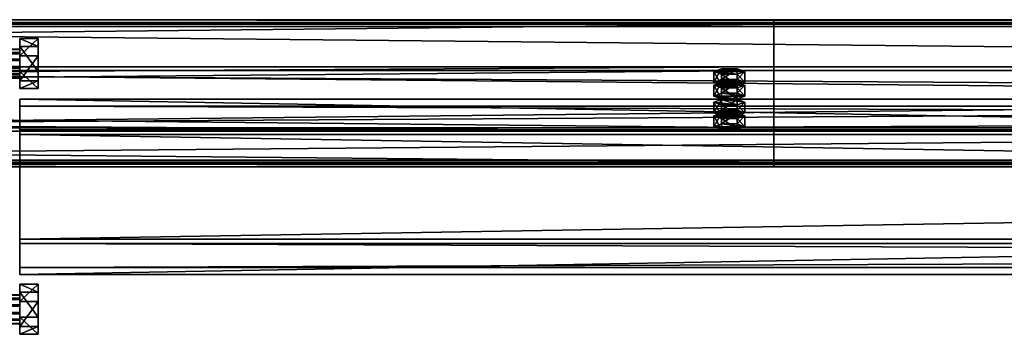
# Model space of a CAD drawing. Header units: millimetres. Extents: x -333 to 67333, y -930 to 39730.
# Tile 484 of 656: x 22390 to 23056, y 13624 to 13837. Entities that reach past the tile are written whole.
import ezdxf

# ---------------------------------------------------------------- set-up
doc = ezdxf.new("R2010")
doc.units = ezdxf.units.MM
for name, color, linetype in [('13', 7, 'Continuous'), ('5', 7, 'Continuous'), ('95', 7, 'Continuous')]:
    doc.layers.add(name, color=color, linetype=linetype)

msp = doc.modelspace()

# ---------------------------------------------------------------- meshes
at = {"layer": '13', "color": 30}
mesh = msp.add_polyface(dxfattribs=at)
corners = [(22900.01, 13834.19, 6372.77), (22900.01, 13761.8, 6357.38), (16100.01, 13761.8, 6357.38), (16100.01, 13834.19, 6372.77), (22900.01, 13802.97, 6163.71), (16100.01, 13802.97, 6163.71), (22900.01, 13742.32, 6150.82), (16100.01, 13742.32, 6150.82), (22900.01, 13739.62, 6163.54), (16100.01, 13739.62, 6163.54), (22900.01, 13737.67, 6163.12), (16100.01, 13737.67, 6163.12), (22900.01, 13740.78, 6148.45), (16100.01, 13740.78, 6148.45), (22900.01, 13805.34, 6162.17), (16100.01, 13805.34, 6162.17), (22900.01, 13764.18, 6355.84), (16100.01, 13764.18, 6355.84), (22900.01, 13832.65, 6370.4), (16100.01, 13832.65, 6370.4), (22900.01, 13835.35, 6357.68), (16100.01, 13835.35, 6357.68), (22900.01, 13837.31, 6358.1), (16100.01, 13837.31, 6358.1)]
mesh.append_faces([[corners[k] for k in face] for face in [(0, 2, 3, 3), (1, 5, 2, 2), (4, 7, 5, 5), (6, 9, 7, 7), (8, 11, 9, 9), (10, 13, 11, 11), (12, 15, 13, 13), (14, 17, 15, 15), (16, 19, 17, 17), (18, 21, 19, 19), (20, 23, 21, 21), (22, 3, 23, 23), (8, 12, 10, 10), (20, 0, 22, 22), (13, 9, 11, 11)]], dxfattribs={"vtx0": -1, "color": 30})
mesh.append_faces([[corners[k] for k in face] for face in [(12, 6, 14, 14), (14, 1, 16, 16), (16, 0, 18, 18), (18, 0, 20, 20), (3, 19, 23, 23), (19, 2, 17, 17), (17, 2, 15, 15), (15, 5, 13, 13)]], dxfattribs={"vtx0": -1, "vtx1": -1, "color": 30})
mesh.append_faces([[corners[k] for k in face] for face in [(12, 8, 6, 6), (14, 6, 4, 4), (14, 4, 1, 1), (16, 1, 0, 0), (19, 3, 2, 2), (15, 2, 5, 5), (13, 5, 7, 7), (13, 7, 9, 9)]], dxfattribs={"vtx0": -1, "vtx2": -1, "vtx3": -1, "color": 30})
mesh.append_faces([[corners[k] for k in face] for face in [(21, 23, 19, 19)]], dxfattribs={"vtx1": -1, "color": 30})
mesh.append_faces([[corners[k] for k in face] for face in [(0, 1, 2, 2), (1, 4, 5, 5), (4, 6, 7, 7), (6, 8, 9, 9), (8, 10, 11, 11), (10, 12, 13, 13), (12, 14, 15, 15), (14, 16, 17, 17), (16, 18, 19, 19), (18, 20, 21, 21), (20, 22, 23, 23), (22, 0, 3, 3)]], dxfattribs={"vtx2": -1, "vtx3": -1, "color": 30})
mesh = msp.add_polyface(dxfattribs=at)
corners = [(28500.01, 13834.19, 6372.77), (28500.01, 13761.8, 6357.38), (21700.01, 13761.8, 6357.38), (21700.01, 13834.19, 6372.77), (28500.01, 13802.97, 6163.71), (21700.01, 13802.97, 6163.71), (28500.01, 13742.32, 6150.82), (21700.01, 13742.32, 6150.82), (28500.01, 13739.62, 6163.54), (21700.01, 13739.62, 6163.54), (28500.01, 13737.67, 6163.12), (21700.01, 13737.67, 6163.12), (28500.01, 13740.78, 6148.45), (21700.01, 13740.78, 6148.45), (28500.01, 13805.34, 6162.17), (21700.01, 13805.34, 6162.17), (28500.01, 13764.18, 6355.84), (21700.01, 13764.18, 6355.84), (28500.01, 13832.65, 6370.4), (21700.01, 13832.65, 6370.4), (28500.01, 13835.35, 6357.68), (21700.01, 13835.35, 6357.68), (28500.01, 13837.31, 6358.1), (21700.01, 13837.31, 6358.1)]
mesh.append_faces([[corners[k] for k in face] for face in [(0, 2, 3, 3), (1, 5, 2, 2), (4, 7, 5, 5), (6, 9, 7, 7), (8, 11, 9, 9), (10, 13, 11, 11), (12, 15, 13, 13), (14, 17, 15, 15), (16, 19, 17, 17), (18, 21, 19, 19), (20, 23, 21, 21), (22, 3, 23, 23), (18, 22, 20, 20), (8, 12, 10, 10), (13, 9, 11, 11)]], dxfattribs={"vtx0": -1, "color": 30})
mesh.append_faces([[corners[k] for k in face] for face in [(1, 16, 4, 4), (16, 0, 18, 18), (22, 18, 0, 0), (12, 6, 14, 14), (3, 19, 23, 23), (19, 2, 17, 17), (17, 2, 15, 15), (15, 5, 13, 13)]], dxfattribs={"vtx0": -1, "vtx1": -1, "color": 30})
mesh.append_faces([[corners[k] for k in face] for face in [(16, 1, 0, 0), (4, 16, 14, 14), (12, 8, 6, 6), (14, 6, 4, 4), (19, 3, 2, 2), (15, 2, 5, 5), (13, 5, 7, 7), (13, 7, 9, 9)]], dxfattribs={"vtx0": -1, "vtx2": -1, "vtx3": -1, "color": 30})
mesh.append_faces([[corners[k] for k in face] for face in [(21, 23, 19, 19)]], dxfattribs={"vtx1": -1, "color": 30})
mesh.append_faces([[corners[k] for k in face] for face in [(0, 1, 2, 2), (1, 4, 5, 5), (4, 6, 7, 7), (6, 8, 9, 9), (8, 10, 11, 11), (10, 12, 13, 13), (12, 14, 15, 15), (14, 16, 17, 17), (16, 18, 19, 19), (18, 20, 21, 21), (20, 22, 23, 23), (22, 0, 3, 3)]], dxfattribs={"vtx2": -1, "vtx3": -1, "color": 30})
at = {"layer": '5', "color": 131}
mesh = msp.add_polyface(dxfattribs=at)
corners = [(22389.97, 13688.8, 6008.63), (22389.97, 13778.79, 6027.75), (27809.96, 13778.79, 6027.75), (27809.96, 13688.8, 6008.63), (22389.97, 13759.67, 6117.74), (27809.96, 13759.67, 6117.74), (22389.97, 13669.68, 6098.62), (27809.96, 13669.68, 6098.62), (22389.97, 13685.72, 6003.88), (22389.97, 13664.93, 6101.7), (27809.96, 13664.93, 6101.7), (27809.96, 13685.72, 6003.88), (22389.97, 13762.75, 6122.49), (27809.96, 13762.75, 6122.49), (22389.97, 13783.54, 6024.67), (27809.96, 13783.54, 6024.67)]
mesh.append_faces([[corners[k] for k in face] for face in [(0, 2, 3, 3), (1, 5, 2, 2), (4, 7, 5, 5), (6, 3, 7, 7), (8, 10, 11, 11), (9, 13, 10, 10), (12, 15, 13, 13), (14, 11, 15, 15)]], dxfattribs={"vtx0": -1, "color": 131})
mesh.append_faces([[corners[k] for k in face] for face in [(8, 6, 9, 9), (6, 8, 0, 0), (0, 8, 1, 1), (12, 4, 14, 14), (4, 9, 6, 6), (11, 3, 15, 15), (3, 10, 7, 7), (7, 10, 5, 5), (15, 2, 13, 13), (2, 15, 3, 3), (13, 5, 10, 10)]], dxfattribs={"vtx0": -1, "vtx1": -1, "color": 131})
mesh.append_faces([[corners[k] for k in face] for face in [(1, 8, 14, 14), (4, 12, 9, 9), (14, 4, 1, 1), (3, 11, 10, 10), (13, 2, 5, 5)]], dxfattribs={"vtx0": -1, "vtx2": -1, "vtx3": -1, "color": 131})
mesh.append_faces([[corners[k] for k in face] for face in [(0, 1, 2, 2), (1, 4, 5, 5), (4, 6, 7, 7), (6, 0, 3, 3), (8, 9, 10, 10), (9, 12, 13, 13), (12, 14, 15, 15), (14, 8, 11, 11)]], dxfattribs={"vtx2": -1, "vtx3": -1, "color": 131})
at = {"layer": '95', "color": 7}
mesh = msp.add_polyface(dxfattribs=at)
corners = [(22209.97, 13651.08, 6047.59), (22209.97, 13650.81, 6042.42), (22389.97, 13650.81, 6042.42), (22389.97, 13651.08, 6047.59), (22209.97, 13647.99, 6038.08), (22389.97, 13647.99, 6038.08), (22209.97, 13643.38, 6035.73), (22389.97, 13643.38, 6035.73), (22209.97, 13638.21, 6036), (22389.97, 13638.21, 6036), (22209.97, 13633.87, 6038.82), (22389.97, 13633.87, 6038.82), (22209.97, 13631.52, 6043.43), (22389.97, 13631.52, 6043.43), (22209.97, 13631.79, 6048.6), (22389.97, 13631.79, 6048.6), (22209.97, 13634.61, 6052.94), (22389.97, 13634.61, 6052.94), (22209.97, 13639.22, 6055.29), (22389.97, 13639.22, 6055.29), (22209.97, 13644.39, 6055.02), (22389.97, 13644.39, 6055.02), (22209.97, 13648.73, 6052.2), (22389.97, 13648.73, 6052.2), (22389.97, 13658.24, 6049.11), (22389.97, 13652.89, 6032.64), (22402.47, 13652.89, 6032.64), (22402.47, 13658.24, 6049.11), (22389.97, 13635.95, 6029.04), (22402.47, 13635.95, 6029.04), (22389.97, 13624.36, 6041.91), (22402.47, 13624.36, 6041.91), (22389.97, 13629.71, 6058.39), (22402.47, 13629.71, 6058.39), (22389.97, 13646.65, 6061.99), (22402.47, 13646.65, 6061.99), (22197.47, 13658.24, 6049.11), (22197.47, 13652.89, 6032.64), (22209.97, 13652.89, 6032.64), (22209.97, 13658.24, 6049.11), (22197.47, 13635.95, 6029.04), (22209.97, 13635.95, 6029.04), (22197.47, 13624.36, 6041.91), (22209.97, 13624.36, 6041.91), (22197.47, 13629.71, 6058.39), (22209.97, 13629.71, 6058.39), (22197.47, 13646.65, 6061.99), (22209.97, 13646.65, 6061.99), (22209.97, 13817.37, 6082.94), (22209.97, 13817.1, 6077.77), (22389.97, 13817.1, 6077.77), (22389.97, 13817.37, 6082.94), (22209.97, 13814.28, 6073.43), (22389.97, 13814.28, 6073.43), (22209.97, 13809.67, 6071.08), (22389.97, 13809.67, 6071.08), (22209.97, 13804.5, 6071.35), (22389.97, 13804.5, 6071.35), (22209.97, 13800.16, 6074.17), (22389.97, 13800.16, 6074.17), (22209.97, 13797.81, 6078.78), (22389.97, 13797.81, 6078.78), (22209.97, 13798.08, 6083.95), (22389.97, 13798.08, 6083.95), (22209.97, 13800.9, 6088.29), (22389.97, 13800.9, 6088.29), (22209.97, 13805.51, 6090.64), (22389.97, 13805.51, 6090.64), (22209.97, 13810.68, 6090.37), (22389.97, 13810.68, 6090.37), (22209.97, 13815.02, 6087.55), (22389.97, 13815.02, 6087.55), (22389.97, 13824.53, 6084.46), (22389.97, 13819.18, 6067.99), (22402.47, 13819.18, 6067.99), (22402.47, 13824.53, 6084.46), (22389.97, 13802.24, 6064.38), (22402.47, 13802.24, 6064.38), (22389.97, 13790.65, 6077.26), (22402.47, 13790.65, 6077.26), (22389.97, 13796, 6093.73), (22402.47, 13796, 6093.73), (22389.97, 13812.94, 6097.33), (22402.47, 13812.94, 6097.33), (22197.47, 13824.53, 6084.46), (22197.47, 13819.18, 6067.99), (22209.97, 13819.18, 6067.99), (22209.97, 13824.53, 6084.46), (22197.47, 13802.24, 6064.38), (22209.97, 13802.24, 6064.38), (22197.47, 13790.65, 6077.26), (22209.97, 13790.65, 6077.26), (22197.47, 13796, 6093.73), (22209.97, 13796, 6093.73), (22197.47, 13812.94, 6097.33), (22209.97, 13812.94, 6097.33)]
mesh.append_faces([[corners[k] for k in face] for face in [(0, 2, 3, 3), (1, 5, 2, 2), (4, 7, 5, 5), (6, 9, 7, 7), (8, 11, 9, 9), (10, 13, 11, 11), (12, 15, 13, 13), (14, 17, 15, 15), (16, 19, 17, 17), (18, 21, 19, 19), (20, 23, 21, 21), (22, 3, 23, 23), (4, 8, 6, 6), (16, 20, 18, 18), (21, 17, 19, 19), (9, 5, 7, 7), (24, 26, 27, 27), (25, 29, 26, 26), (28, 31, 29, 29), (30, 33, 31, 31), (32, 35, 33, 33), (34, 27, 35, 35), (25, 30, 28, 28), (32, 24, 34, 34), (27, 33, 35, 35), (31, 26, 29, 29), (36, 38, 39, 39), (37, 41, 38, 38), (40, 43, 41, 41), (42, 45, 43, 43), (44, 47, 45, 45), (46, 39, 47, 47), (37, 42, 40, 40), (44, 36, 46, 46), (39, 45, 47, 47), (43, 38, 41, 41), (48, 50, 51, 51), (49, 53, 50, 50), (52, 55, 53, 53), (54, 57, 55, 55), (56, 59, 57, 57), (58, 61, 59, 59), (60, 63, 61, 61), (62, 65, 63, 63), (64, 67, 65, 65), (66, 69, 67, 67), (68, 71, 69, 69), (70, 51, 71, 71), (52, 56, 54, 54), (64, 68, 66, 66), (71, 67, 69, 69), (57, 53, 55, 55), (72, 74, 75, 75), (73, 77, 74, 74), (76, 79, 77, 77), (78, 81, 79, 79), (80, 83, 81, 81), (82, 75, 83, 83), (73, 78, 76, 76), (80, 72, 82, 82), (75, 81, 83, 83), (79, 74, 77, 77), (84, 86, 87, 87), (85, 89, 86, 86), (88, 91, 89, 89), (90, 93, 91, 91), (92, 95, 93, 93), (94, 87, 95, 95), (85, 90, 88, 88), (92, 84, 94, 94), (87, 93, 95, 95), (91, 86, 89, 89)]], dxfattribs={"vtx0": -1, "color": 7})
mesh.append_faces([[corners[k] for k in face] for face in [(8, 4, 10, 10), (10, 1, 12, 12), (12, 0, 14, 14), (14, 22, 16, 16), (17, 23, 15, 15), (15, 3, 13, 13), (13, 5, 11, 11), (11, 5, 9, 9), (30, 24, 32, 32), (33, 26, 31, 31), (42, 37, 44, 44), (45, 39, 43, 43), (56, 52, 58, 58), (58, 49, 60, 60), (60, 48, 62, 62), (62, 70, 64, 64), (67, 71, 65, 65), (65, 71, 63, 63), (63, 51, 61, 61), (61, 50, 59, 59), (59, 53, 57, 57), (78, 72, 80, 80), (81, 74, 79, 79), (90, 85, 92, 92), (93, 86, 91, 91)]], dxfattribs={"vtx0": -1, "vtx1": -1, "color": 7})
mesh.append_faces([[corners[k] for k in face] for face in [(10, 4, 1, 1), (12, 1, 0, 0), (14, 0, 22, 22), (16, 22, 20, 20), (17, 21, 23, 23), (15, 23, 3, 3), (13, 3, 2, 2), (13, 2, 5, 5), (30, 25, 24, 24), (33, 27, 26, 26), (44, 37, 36, 36), (43, 39, 38, 38), (58, 52, 49, 49), (60, 49, 48, 48), (62, 48, 70, 70), (64, 70, 68, 68), (63, 71, 51, 51), (61, 51, 50, 50), (59, 50, 53, 53), (78, 73, 72, 72), (81, 75, 74, 74), (92, 85, 84, 84), (93, 87, 86, 86)]], dxfattribs={"vtx0": -1, "vtx2": -1, "vtx3": -1, "color": 7})
mesh.append_faces([[corners[k] for k in face] for face in [(0, 1, 2, 2), (1, 4, 5, 5), (4, 6, 7, 7), (6, 8, 9, 9), (8, 10, 11, 11), (10, 12, 13, 13), (12, 14, 15, 15), (14, 16, 17, 17), (16, 18, 19, 19), (18, 20, 21, 21), (20, 22, 23, 23), (22, 0, 3, 3), (24, 25, 26, 26), (25, 28, 29, 29), (28, 30, 31, 31), (30, 32, 33, 33), (32, 34, 35, 35), (34, 24, 27, 27), (36, 37, 38, 38), (37, 40, 41, 41), (40, 42, 43, 43), (42, 44, 45, 45), (44, 46, 47, 47), (46, 36, 39, 39), (48, 49, 50, 50), (49, 52, 53, 53), (52, 54, 55, 55), (54, 56, 57, 57), (56, 58, 59, 59), (58, 60, 61, 61), (60, 62, 63, 63), (62, 64, 65, 65), (64, 66, 67, 67), (66, 68, 69, 69), (68, 70, 71, 71), (70, 48, 51, 51), (72, 73, 74, 74), (73, 76, 77, 77), (76, 78, 79, 79), (78, 80, 81, 81), (80, 82, 83, 83), (82, 72, 75, 75), (84, 85, 86, 86), (85, 88, 89, 89), (88, 90, 91, 91), (90, 92, 93, 93), (92, 94, 95, 95), (94, 84, 87, 87)]], dxfattribs={"vtx2": -1, "vtx3": -1, "color": 7})
at = {"layer": '95', "color": 20}
mesh = msp.add_polyface(dxfattribs=at)
corners = [(22864.01, 13772.2, 6308.48), (22864.81, 13772.82, 6305.54), (22864.81, 13774.78, 6305.96), (22864.01, 13774.16, 6308.89), (22867.01, 13773.28, 6303.39), (22867.01, 13775.24, 6303.81), (22870.01, 13773.45, 6302.61), (22870.01, 13775.4, 6303.02), (22873.01, 13773.28, 6303.39), (22873.01, 13775.24, 6303.81), (22875.21, 13772.82, 6305.54), (22875.21, 13774.78, 6305.96), (22876.01, 13772.2, 6308.48), (22876.01, 13774.16, 6308.89), (22875.21, 13771.58, 6311.41), (22875.21, 13773.53, 6311.83), (22873.01, 13771.12, 6313.56), (22873.01, 13773.08, 6313.98), (22870.01, 13770.95, 6314.35), (22870.01, 13772.91, 6314.76), (22867.01, 13771.12, 6313.56), (22867.01, 13773.08, 6313.98), (22864.81, 13771.58, 6311.41), (22864.81, 13773.53, 6311.83), (22859.62, 13774.16, 6308.89), (22864.81, 13776.03, 6300.09), (22864.81, 13783.36, 6301.65), (22859.62, 13781.49, 6310.45), (22875.21, 13776.03, 6300.09), (22875.21, 13783.36, 6301.65), (22880.4, 13774.16, 6308.89), (22880.4, 13781.49, 6310.45), (22875.21, 13772.28, 6317.7), (22875.21, 13779.62, 6319.26), (22864.81, 13772.28, 6317.7), (22864.81, 13779.62, 6319.26), (22859.62, 13764.86, 6306.92), (22864.81, 13766.73, 6298.11), (22864.81, 13774.07, 6299.67), (22859.62, 13772.2, 6308.48), (22875.21, 13766.73, 6298.11), (22875.21, 13774.07, 6299.67), (22880.4, 13764.86, 6306.92), (22880.4, 13772.2, 6308.48), (22875.21, 13762.99, 6315.72), (22875.21, 13770.33, 6317.28), (22864.81, 13762.99, 6315.72), (22864.81, 13770.33, 6317.28), (22864.01, 13792.99, 6210.66), (22864.81, 13793.61, 6207.73), (22864.81, 13795.57, 6208.14), (22864.01, 13794.95, 6211.08), (22867.01, 13794.07, 6205.58), (22867.01, 13796.03, 6206), (22870.01, 13794.24, 6204.79), (22870.01, 13796.19, 6205.21), (22873.01, 13794.07, 6205.58), (22873.01, 13796.03, 6206), (22875.21, 13793.61, 6207.73), (22875.21, 13795.57, 6208.14), (22876.01, 13792.99, 6210.66), (22876.01, 13794.95, 6211.08), (22875.21, 13792.37, 6213.6), (22875.21, 13794.32, 6214.01), (22873.01, 13791.91, 6215.75), (22873.01, 13793.87, 6216.16), (22870.01, 13791.74, 6216.53), (22870.01, 13793.7, 6216.95), (22867.01, 13791.91, 6215.75), (22867.01, 13793.87, 6216.16), (22864.81, 13792.37, 6213.6), (22864.81, 13794.32, 6214.01), (22859.62, 13794.95, 6211.08), (22864.81, 13796.82, 6202.27), (22864.81, 13804.15, 6203.83), (22859.62, 13802.28, 6212.64), (22875.21, 13796.82, 6202.27), (22875.21, 13804.15, 6203.83), (22880.4, 13794.95, 6211.08), (22880.4, 13802.28, 6212.64), (22875.21, 13793.08, 6219.88), (22875.21, 13800.41, 6221.44), (22864.81, 13793.08, 6219.88), (22864.81, 13800.41, 6221.44), (22859.62, 13785.65, 6209.1), (22864.81, 13787.53, 6200.3), (22864.81, 13794.86, 6201.86), (22859.62, 13792.99, 6210.66), (22875.21, 13787.53, 6200.3), (22875.21, 13794.86, 6201.86), (22880.4, 13785.65, 6209.1), (22880.4, 13792.99, 6210.66), (22875.21, 13783.78, 6217.91), (22875.21, 13791.12, 6219.47), (22864.81, 13783.78, 6217.91), (22864.81, 13791.12, 6219.47)]
mesh.append_faces([[corners[k] for k in face] for face in [(0, 2, 3, 3), (1, 5, 2, 2), (4, 7, 5, 5), (6, 9, 7, 7), (8, 11, 9, 9), (10, 13, 11, 11), (12, 15, 13, 13), (14, 17, 15, 15), (16, 19, 17, 17), (18, 21, 19, 19), (20, 23, 21, 21), (22, 3, 23, 23), (4, 8, 6, 6), (16, 20, 18, 18), (21, 17, 19, 19), (9, 5, 7, 7), (24, 26, 27, 27), (25, 29, 26, 26), (28, 31, 29, 29), (30, 33, 31, 31), (32, 35, 33, 33), (34, 27, 35, 35), (25, 30, 28, 28), (32, 24, 34, 34), (27, 33, 35, 35), (31, 26, 29, 29), (36, 38, 39, 39), (37, 41, 38, 38), (40, 43, 41, 41), (42, 45, 43, 43), (44, 47, 45, 45), (46, 39, 47, 47), (37, 42, 40, 40), (44, 36, 46, 46), (39, 45, 47, 47), (43, 38, 41, 41), (48, 50, 51, 51), (49, 53, 50, 50), (52, 55, 53, 53), (54, 57, 55, 55), (56, 59, 57, 57), (58, 61, 59, 59), (60, 63, 61, 61), (62, 65, 63, 63), (64, 67, 65, 65), (66, 69, 67, 67), (68, 71, 69, 69), (70, 51, 71, 71), (52, 56, 54, 54), (64, 68, 66, 66), (69, 65, 67, 67), (57, 53, 55, 55), (72, 74, 75, 75), (73, 77, 74, 74), (76, 79, 77, 77), (78, 81, 79, 79), (80, 83, 81, 81), (82, 75, 83, 83), (73, 78, 76, 76), (80, 72, 82, 82), (75, 81, 83, 83), (79, 74, 77, 77), (84, 86, 87, 87), (85, 89, 86, 86), (88, 91, 89, 89), (90, 93, 91, 91), (92, 95, 93, 93), (94, 87, 95, 95), (85, 90, 88, 88), (92, 84, 94, 94), (87, 93, 95, 95), (91, 86, 89, 89)]], dxfattribs={"vtx0": -1, "color": 20})
mesh.append_faces([[corners[k] for k in face] for face in [(8, 4, 10, 10), (10, 1, 12, 12), (12, 0, 14, 14), (14, 22, 16, 16), (17, 23, 15, 15), (15, 3, 13, 13), (13, 2, 11, 11), (11, 5, 9, 9), (30, 24, 32, 32), (33, 26, 31, 31), (42, 36, 44, 44), (45, 39, 43, 43), (56, 52, 58, 58), (58, 49, 60, 60), (60, 48, 62, 62), (62, 70, 64, 64), (65, 71, 63, 63), (63, 51, 61, 61), (61, 50, 59, 59), (59, 53, 57, 57), (78, 72, 80, 80), (81, 75, 79, 79), (90, 84, 92, 92), (93, 87, 91, 91)]], dxfattribs={"vtx0": -1, "vtx1": -1, "color": 20})
mesh.append_faces([[corners[k] for k in face] for face in [(10, 4, 1, 1), (12, 1, 0, 0), (14, 0, 22, 22), (16, 22, 20, 20), (17, 21, 23, 23), (15, 23, 3, 3), (13, 3, 2, 2), (11, 2, 5, 5), (30, 25, 24, 24), (33, 27, 26, 26), (42, 37, 36, 36), (43, 39, 38, 38), (58, 52, 49, 49), (60, 49, 48, 48), (62, 48, 70, 70), (64, 70, 68, 68), (65, 69, 71, 71), (63, 71, 51, 51), (61, 51, 50, 50), (59, 50, 53, 53), (78, 73, 72, 72), (79, 75, 74, 74), (90, 85, 84, 84), (91, 87, 86, 86)]], dxfattribs={"vtx0": -1, "vtx2": -1, "vtx3": -1, "color": 20})
mesh.append_faces([[corners[k] for k in face] for face in [(0, 1, 2, 2), (1, 4, 5, 5), (4, 6, 7, 7), (6, 8, 9, 9), (8, 10, 11, 11), (10, 12, 13, 13), (12, 14, 15, 15), (14, 16, 17, 17), (16, 18, 19, 19), (18, 20, 21, 21), (20, 22, 23, 23), (22, 0, 3, 3), (24, 25, 26, 26), (25, 28, 29, 29), (28, 30, 31, 31), (30, 32, 33, 33), (32, 34, 35, 35), (34, 24, 27, 27), (36, 37, 38, 38), (37, 40, 41, 41), (40, 42, 43, 43), (42, 44, 45, 45), (44, 46, 47, 47), (46, 36, 39, 39), (48, 49, 50, 50), (49, 52, 53, 53), (52, 54, 55, 55), (54, 56, 57, 57), (56, 58, 59, 59), (58, 60, 61, 61), (60, 62, 63, 63), (62, 64, 65, 65), (64, 66, 67, 67), (66, 68, 69, 69), (68, 70, 71, 71), (70, 48, 51, 51), (72, 73, 74, 74), (73, 76, 77, 77), (76, 78, 79, 79), (78, 80, 81, 81), (80, 82, 83, 83), (82, 72, 75, 75), (84, 85, 86, 86), (85, 88, 89, 89), (88, 90, 91, 91), (90, 92, 93, 93), (92, 94, 95, 95), (94, 84, 87, 87)]], dxfattribs={"vtx2": -1, "vtx3": -1, "color": 20})

doc.saveas('drawing.dxf')
